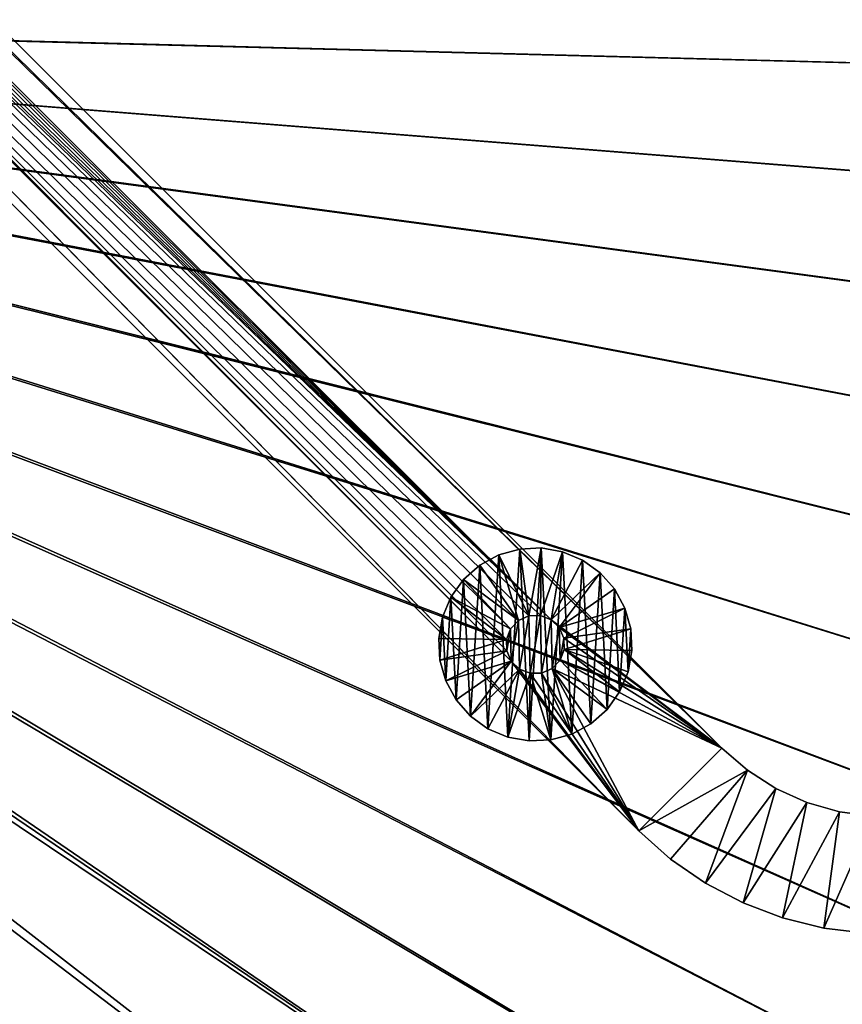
# Model space of a CAD drawing. Header units: metres. Extents: x -1 to 1402, y -1402 to 1.
# Tile 297 of 453: x 963 to 1104, y -846 to -678. Entities that reach past the tile are written whole.
import ezdxf

# ---------------------------------------------------------------- set-up
doc = ezdxf.new("R2010")
doc.units = ezdxf.units.M

msp = doc.modelspace()

# ---------------------------------------------------------------- linework, layer by layer
at = {"layer": 'None0'}
for points in [[(759.270203, -676.616821, -500.477753), (1206.427368, -688.345215, -500.477753), (1213.287231, -664.913025, -500.477753)], [(1213.295166, -664.90918, -503.477753), (1206.445801, -688.333069, -503.477753), (762.366577, -676.864197, -503.477753)], [(759.492126, -679.424744, -500.477753), (1095.871094, -904.858887, -500.477753), (759.270203, -676.616821, -500.477753)], [(1095.871094, -904.858887, -500.477753), (1109.911743, -884.878418, -500.477753), (759.270203, -676.616821, -500.477753)], [(759.270203, -676.616821, -500.477753), (1109.911743, -884.878418, -500.477753), (1123.362549, -864.492126, -500.477753)], [(1123.362549, -864.492126, -500.477753), (1136.196411, -843.712891, -500.477753), (759.270203, -676.616821, -500.477753)], [(1136.196411, -843.712891, -500.477753), (1148.385742, -822.553528, -500.477753), (759.270203, -676.616821, -500.477753)], [(759.270203, -676.616821, -500.477753), (1148.385742, -822.553528, -500.477753), (1159.903198, -801.026794, -500.477753)], [(1159.903198, -801.026794, -500.477753), (1170.721191, -779.145508, -500.477753), (759.270203, -676.616821, -500.477753)], [(1170.721191, -779.145508, -500.477753), (1180.812378, -756.922546, -500.477753), (759.270203, -676.616821, -500.477753)], [(759.270203, -676.616821, -500.477753), (1180.812378, -756.922546, -500.477753), (1190.149292, -734.370667, -500.477753)], [(1190.149292, -734.370667, -500.477753), (1198.700928, -711.504822, -500.477753), (759.270203, -676.616821, -500.477753)], [(1198.700928, -711.504822, -500.477753), (1206.427368, -688.345215, -500.477753), (759.270203, -676.616821, -500.477753)], [(1206.445801, -688.333069, -503.477753), (1198.725464, -711.488647, -503.477753), (762.366577, -676.864197, -503.477753)], [(762.366577, -676.864197, -503.477753), (1198.725464, -711.488647, -503.477753), (1190.171021, -734.35675, -503.477753)], [(1190.171021, -734.35675, -503.477753), (1180.820068, -756.91803, -503.477753), (762.366577, -676.864197, -503.477753)], [(1180.820068, -756.91803, -503.477753), (1170.709595, -779.153259, -503.477753), (762.366577, -676.864197, -503.477753)], [(762.366577, -676.864197, -503.477753), (1170.709595, -779.153259, -503.477753), (1159.877075, -801.043335, -503.477753)], [(1159.877075, -801.043335, -503.477753), (1148.355835, -822.571533, -503.477753), (762.366577, -676.864197, -503.477753)], [(1148.355835, -822.571533, -503.477753), (1136.170776, -843.727356, -503.477753), (762.366577, -676.864197, -503.477753)], [(762.366577, -676.864197, -503.477753), (1136.170776, -843.727356, -503.477753), (1123.345825, -864.500916, -503.477753)], [(1123.345825, -864.500916, -503.477753), (1109.904663, -884.882324, -503.477753), (762.366577, -676.864197, -503.477753)], [(1109.904663, -884.882324, -503.477753), (1095.871094, -904.861877, -503.477753), (762.366577, -676.864197, -503.477753)], [(762.366577, -676.864197, -503.477753), (1095.871094, -904.861877, -503.477753), (1081.265381, -924.427429, -503.477753)], [(1081.265381, -924.427429, -503.477753), (1066.102417, -943.563416, -503.477753), (762.366577, -676.864197, -503.477753)], [(1066.102417, -943.563416, -503.477753), (1050.397217, -962.255066, -503.477753), (762.366577, -676.864197, -503.477753)], [(762.366577, -676.864197, -503.477753), (1050.397217, -962.255066, -503.477753), (1034.180908, -980.506409, -503.477753)], [(1034.180908, -980.506409, -503.477753), (1017.492004, -998.330933, -503.477753), (762.366577, -676.864197, -503.477753)], [(1017.492004, -998.330933, -503.477753), (1008.949829, -1007.052979, -503.477753), (762.366577, -676.864197, -503.477753)], [(762.366577, -676.864197, -503.477753), (1008.949829, -1007.052979, -503.477753), (1000.238953, -1015.604431, -503.477753)], [(762.366577, -676.864197, -503.477753), (1000.238953, -1015.604431, -503.477753), (762.486328, -679.611877, -503.477753)], [(759.492126, -679.424744, -500.477753), (963.419434, -1047.647827, -500.477753), (972.921936, -1039.983521, -500.477753)], [(972.921936, -1039.983521, -500.477753), (982.233215, -1032.087769, -500.477753), (759.492126, -679.424744, -500.477753)], [(982.233215, -1032.087769, -500.477753), (991.340271, -1023.958374, -500.477753), (759.492126, -679.424744, -500.477753)], [(759.492126, -679.424744, -500.477753), (991.340271, -1023.958374, -500.477753), (1000.232666, -1015.595398, -500.477753)], [(1000.232666, -1015.595398, -500.477753), (1017.481689, -998.315186, -500.477753), (759.492126, -679.424744, -500.477753)], [(1017.481689, -998.315186, -500.477753), (1034.191895, -980.514099, -500.477753), (759.492126, -679.424744, -500.477753)], [(759.492126, -679.424744, -500.477753), (1034.191895, -980.514099, -500.477753), (1050.404663, -962.258301, -500.477753)], [(1050.404663, -962.258301, -500.477753), (1066.101807, -943.558655, -500.477753), (759.492126, -679.424744, -500.477753)], [(1066.101807, -943.558655, -500.477753), (1081.262573, -924.422302, -500.477753), (759.492126, -679.424744, -500.477753)], [(759.492126, -679.424744, -500.477753), (1081.262573, -924.422302, -500.477753), (1095.871094, -904.858887, -500.477753)], [(1000.238953, -1015.604431, -503.477753), (991.333008, -1023.953186, -503.477753), (762.486328, -679.611877, -503.477753)], [(762.486328, -679.611877, -503.477753), (991.333008, -1023.953186, -503.477753), (982.226318, -1032.083618, -503.477753)], [(982.226318, -1032.083618, -503.477753), (972.921387, -1039.986206, -503.477753), (762.486328, -679.611877, -503.477753)], [(972.921387, -1039.986206, -503.477753), (963.422607, -1047.654419, -503.477753), (762.486328, -679.611877, -503.477753)], [(762.486328, -679.611877, -503.477753), (963.422607, -1047.654419, -503.477753), (953.735901, -1055.083862, -503.477753)]]:
    msp.add_3dface(points, dxfattribs=at)
at = {"layer": 'None01'}
for points in [[(1083.216797, -802.634766, -541.977783), (712.545654, -439.14267, -541.977783), (496.317963, -215.735947, -541.977783)], [(1083.216797, -802.634766, -521.977783), (1083.216797, -802.634766, -541.977783), (496.317963, -215.735947, -521.977783)], [(1083.216797, -802.634766, -541.977783), (496.317963, -215.735947, -541.977783), (496.317963, -215.735947, -521.977783)], [(496.317963, -215.735947, -521.977783), (712.545654, -439.14267, -521.977783), (1083.216797, -802.634766, -521.977783)], [(482.175842, -229.878082, -541.977783), (704.354675, -444.878021, -541.977783), (1069.074707, -816.776855, -541.977783)], [(1069.074707, -816.776855, -521.977783), (482.175842, -229.878082, -521.977783), (1069.074707, -816.776855, -541.977783)], [(482.175842, -229.878082, -521.977783), (482.175842, -229.878082, -541.977783), (1069.074707, -816.776855, -541.977783)], [(1069.074707, -816.776855, -521.977783), (704.354675, -444.878021, -521.977783), (482.175842, -229.878082, -521.977783)], [(713.331299, -440.928223, -541.977783), (712.545654, -439.14267, -541.977783), (1083.216797, -802.634766, -541.977783)], [(712.545654, -439.14267, -521.977783), (713.331299, -440.928223, -521.977783), (1083.216797, -802.634766, -521.977783)], [(713.37384, -442.87854, -541.977783), (713.331299, -440.928223, -541.977783), (1054.087769, -780.736389, -541.977783)], [(1054.087769, -780.736389, -541.977783), (713.331299, -440.928223, -541.977783), (1083.216797, -802.634766, -541.977783)], [(1083.216797, -802.634766, -521.977783), (713.331299, -440.928223, -521.977783), (1054.087769, -780.736389, -521.977783)], [(713.331299, -440.928223, -521.977783), (713.37384, -442.87854, -521.977783), (1054.087769, -780.736389, -521.977783)], [(712.666809, -444.696655, -541.977783), (713.37384, -442.87854, -541.977783), (1054.087769, -780.736389, -541.977783)], [(1054.087769, -780.736389, -521.977783), (713.37384, -442.87854, -521.977783), (712.666809, -444.696655, -521.977783)], [(704.354675, -444.878021, -541.977783), (705.763855, -446.22699, -541.977783), (1069.074707, -816.776855, -541.977783)], [(705.763855, -446.22699, -521.977783), (704.354675, -444.878021, -521.977783), (1069.074707, -816.776855, -521.977783)], [(711.317871, -446.105804, -541.977783), (712.666809, -444.696655, -541.977783), (1054.087769, -780.736389, -541.977783)], [(712.666809, -444.696655, -521.977783), (711.317871, -446.105804, -521.977783), (1054.087769, -780.736389, -521.977783)], [(1069.074707, -816.776855, -541.977783), (705.763855, -446.22699, -541.977783), (1047.30603, -787.820679, -541.977783)], [(705.763855, -446.22699, -541.977783), (707.58197, -446.934021, -541.977783), (1047.30603, -787.820679, -541.977783)], [(707.58197, -446.934021, -521.977783), (705.763855, -446.22699, -521.977783), (1047.30603, -787.820679, -521.977783)], [(1047.30603, -787.820679, -521.977783), (705.763855, -446.22699, -521.977783), (1069.074707, -816.776855, -521.977783)], [(1054.087769, -780.736389, -541.977783), (709.532288, -446.891479, -541.977783), (711.317871, -446.105804, -541.977783)], [(711.317871, -446.105804, -521.977783), (709.532288, -446.891479, -521.977783), (1054.087769, -780.736389, -521.977783)], [(707.58197, -446.934021, -541.977783), (709.532288, -446.891479, -541.977783), (1054.087769, -780.736389, -541.977783)], [(1054.087769, -780.736389, -521.977783), (709.532288, -446.891479, -521.977783), (707.58197, -446.934021, -521.977783)], [(1047.30603, -787.820679, -541.977783), (707.58197, -446.934021, -541.977783), (1046.520386, -786.035156, -541.977783)], [(707.58197, -446.934021, -541.977783), (1046.477783, -784.084839, -541.977783), (1046.520386, -786.035156, -541.977783)], [(1052.269653, -780.029358, -541.977783), (707.58197, -446.934021, -541.977783), (1054.087769, -780.736389, -541.977783)], [(1052.269653, -780.029358, -541.977783), (1050.319336, -780.071899, -541.977783), (707.58197, -446.934021, -541.977783)], [(1050.319336, -780.071899, -541.977783), (1048.533813, -780.857544, -541.977783), (707.58197, -446.934021, -541.977783)], [(707.58197, -446.934021, -541.977783), (1048.533813, -780.857544, -541.977783), (1047.184814, -782.266724, -541.977783)], [(1047.184814, -782.266724, -541.977783), (1046.477783, -784.084839, -541.977783), (707.58197, -446.934021, -541.977783)], [(1046.520386, -786.035156, -521.977783), (707.58197, -446.934021, -521.977783), (1047.30603, -787.820679, -521.977783)], [(1046.520386, -786.035156, -521.977783), (1046.477783, -784.084839, -521.977783), (707.58197, -446.934021, -521.977783)], [(1046.477783, -784.084839, -521.977783), (1047.184814, -782.266724, -521.977783), (707.58197, -446.934021, -521.977783)], [(707.58197, -446.934021, -521.977783), (1047.184814, -782.266724, -521.977783), (1048.533813, -780.857544, -521.977783)], [(1048.533813, -780.857544, -521.977783), (1050.319336, -780.071899, -521.977783), (707.58197, -446.934021, -521.977783)], [(1050.319336, -780.071899, -521.977783), (1052.269653, -780.029358, -521.977783), (707.58197, -446.934021, -521.977783)], [(707.58197, -446.934021, -521.977783), (1052.269653, -780.029358, -521.977783), (1054.087769, -780.736389, -521.977783)], [(1048.739014, -768.66925, -630.000183), (1045.182373, -769.669983, -630.000183), (1048.739014, -768.66925, -595.000183)], [(1045.182373, -769.669983, -630.000183), (1045.182373, -769.669983, -595.000183), (1048.739014, -768.66925, -595.000183)], [(1048.739014, -768.66925, -630.000183), (1046.734985, -800.779358, -630.000183), (1045.182373, -769.669983, -630.000183)], [(1050.319336, -780.071899, -595), (1048.739014, -768.66925, -595.000183), (1045.182373, -769.669983, -595.000183)], [(1050.373657, -801.420959, -630.000183), (1046.734985, -800.779358, -630.000183), (1048.739014, -768.66925, -630.000183)], [(1052.429321, -768.485046, -630.000183), (1048.739014, -768.66925, -630.000183), (1052.429321, -768.485046, -595.000183)], [(1048.739014, -768.66925, -630.000183), (1048.739014, -768.66925, -595.000183), (1052.429321, -768.485046, -595.000183)], [(1052.429321, -768.485046, -630.000183), (1050.373657, -801.420959, -630.000183), (1048.739014, -768.66925, -630.000183)], [(1052.429321, -768.485046, -595.000183), (1048.739014, -768.66925, -595.000183), (1050.319336, -780.071899, -595)], [(1052.269653, -780.029358, -595), (1052.429321, -768.485046, -595.000183), (1050.319336, -780.071899, -595)], [(1054.063843, -801.236816, -630.000183), (1050.373657, -801.420959, -630.000183), (1052.429321, -768.485046, -630.000183)], [(1056.067993, -769.126648, -595.000183), (1052.429321, -768.485046, -595.000183), (1052.269653, -780.029358, -595)], [(1054.087769, -780.736389, -595), (1056.067993, -769.126648, -595.000183), (1052.269653, -780.029358, -595)], [(1056.067993, -769.126648, -630.000183), (1052.429321, -768.485046, -630.000183), (1056.067993, -769.126648, -595.000183)], [(1052.429321, -768.485046, -630.000183), (1052.429321, -768.485046, -595.000183), (1056.067993, -769.126648, -595.000183)], [(1056.067993, -769.126648, -630.000183), (1054.063843, -801.236816, -630.000183), (1052.429321, -768.485046, -630.000183)], [(1057.620605, -800.236084, -630.000183), (1054.063843, -801.236816, -630.000183), (1056.067993, -769.126648, -630.000183)], [(1054.087769, -780.736389, -595), (1059.472656, -770.56189, -595.000183), (1056.067993, -769.126648, -595.000183)], [(1059.472656, -770.56189, -630.000183), (1056.067993, -769.126648, -630.000183), (1059.472656, -770.56189, -595.000183)], [(1056.067993, -769.126648, -630.000183), (1056.067993, -769.126648, -595.000183), (1059.472656, -770.56189, -595.000183)], [(1059.472656, -770.56189, -630.000183), (1057.620605, -800.236084, -630.000183), (1056.067993, -769.126648, -630.000183)], [(1045.182373, -769.669983, -630.000183), (1041.9375, -771.437012, -630.000183), (1045.182373, -769.669983, -595.000183)], [(1041.9375, -771.437012, -630.000183), (1041.9375, -771.437012, -595.000183), (1045.182373, -769.669983, -595.000183)], [(1045.182373, -769.669983, -630.000183), (1043.3302, -799.344177, -630.000183), (1041.9375, -771.437012, -630.000183)], [(1045.182373, -769.669983, -595.000183), (1041.9375, -771.437012, -595.000183), (1048.533813, -780.857544, -595)], [(1046.734985, -800.779358, -630.000183), (1043.3302, -799.344177, -630.000183), (1045.182373, -769.669983, -630.000183)], [(1050.319336, -780.071899, -595), (1045.182373, -769.669983, -595.000183), (1048.533813, -780.857544, -595)], [(1062.472656, -772.718689, -595.000183), (1059.472656, -770.56189, -595.000183), (1054.087769, -780.736389, -595)], [(1060.865479, -798.469055, -630.000183), (1057.620605, -800.236084, -630.000183), (1059.472656, -770.56189, -630.000183)], [(1062.472656, -772.718689, -630.000183), (1059.472656, -770.56189, -630.000183), (1062.472656, -772.718689, -595.000183)], [(1059.472656, -770.56189, -630.000183), (1059.472656, -770.56189, -595.000183), (1062.472656, -772.718689, -595.000183)], [(1062.472656, -772.718689, -630.000183), (1060.865479, -798.469055, -630.000183), (1059.472656, -770.56189, -630.000183)], [(1041.9375, -771.437012, -630.000183), (1039.167114, -773.881836, -630.000183), (1041.9375, -771.437012, -595.000183)], [(1039.167114, -773.881836, -630.000183), (1039.167114, -773.881836, -595.000183), (1041.9375, -771.437012, -595.000183)], [(1041.9375, -771.437012, -630.000183), (1040.330322, -797.187378, -630.000183), (1039.167114, -773.881836, -630.000183)], [(1048.533813, -780.857544, -595), (1041.9375, -771.437012, -595.000183), (1039.167114, -773.881836, -595.000183)], [(1043.3302, -799.344177, -630.000183), (1040.330322, -797.187378, -630.000183), (1041.9375, -771.437012, -630.000183)], [(1055.496948, -782.085327, -595), (1062.472656, -772.718689, -595.000183), (1054.087769, -780.736389, -595)], [(1064.91748, -775.489014, -595.000183), (1062.472656, -772.718689, -595.000183), (1055.496948, -782.085327, -595)], [(1063.635742, -796.024231, -630.000183), (1060.865479, -798.469055, -630.000183), (1062.472656, -772.718689, -630.000183)], [(1064.91748, -775.489014, -630.000183), (1062.472656, -772.718689, -630.000183), (1064.91748, -775.489014, -595.000183)], [(1062.472656, -772.718689, -630.000183), (1062.472656, -772.718689, -595.000183), (1064.91748, -775.489014, -595.000183)], [(1064.91748, -775.489014, -630.000183), (1063.635742, -796.024231, -630.000183), (1062.472656, -772.718689, -630.000183)], [(1039.167114, -773.881836, -630.000183), (1037.010254, -776.881836, -630.000183), (1039.167114, -773.881836, -595.000183)], [(1037.010254, -776.881836, -630.000183), (1037.010254, -776.881836, -595.000183), (1039.167114, -773.881836, -595.000183)], [(1039.167114, -773.881836, -630.000183), (1037.885498, -794.417053, -630.000183), (1037.010254, -776.881836, -630.000183)], [(1039.167114, -773.881836, -595.000183), (1037.010254, -776.881836, -595.000183), (1047.184814, -782.266724, -595)], [(1040.330322, -797.187378, -630.000183), (1037.885498, -794.417053, -630.000183), (1039.167114, -773.881836, -630.000183)], [(1048.533813, -780.857544, -595), (1039.167114, -773.881836, -595.000183), (1047.184814, -782.266724, -595)], [(1066.68457, -778.733887, -595.000183), (1064.91748, -775.489014, -595.000183), (1055.496948, -782.085327, -595)], [(1065.792603, -793.024231, -630.000183), (1063.635742, -796.024231, -630.000183), (1064.91748, -775.489014, -630.000183)], [(1064.91748, -775.489014, -595.000183), (1066.68457, -778.733887, -595.000183), (1064.91748, -775.489014, -630.000183)], [(1066.68457, -778.733887, -595.000183), (1066.68457, -778.733887, -630.000183), (1064.91748, -775.489014, -630.000183)], [(1066.68457, -778.733887, -630.000183), (1065.792603, -793.024231, -630.000183), (1064.91748, -775.489014, -630.000183)], [(1037.010254, -776.881836, -630.000183), (1035.575073, -780.286499, -630.000183), (1037.010254, -776.881836, -595.000183)], [(1035.575073, -780.286499, -630.000183), (1035.575073, -780.286499, -595.000183), (1037.010254, -776.881836, -595.000183)], [(1037.010254, -776.881836, -630.000183), (1036.118408, -791.17218, -630.000183), (1035.575073, -780.286499, -630.000183)], [(1037.010254, -776.881836, -595.000183), (1035.575073, -780.286499, -595.000183), (1046.477783, -784.084839, -595)], [(1037.885498, -794.417053, -630.000183), (1036.118408, -791.17218, -630.000183), (1037.010254, -776.881836, -630.000183)], [(1047.184814, -782.266724, -595), (1037.010254, -776.881836, -595.000183), (1046.477783, -784.084839, -595)], [(1066.68457, -778.733887, -595.000183), (1055.496948, -782.085327, -595), (1056.282593, -783.870911, -595)], [(1067.685303, -782.290649, -595.000183), (1066.68457, -778.733887, -595.000183), (1056.282593, -783.870911, -595)], [(1067.227783, -789.619568, -630.000183), (1065.792603, -793.024231, -630.000183), (1066.68457, -778.733887, -630.000183)], [(1066.68457, -778.733887, -595.000183), (1067.685303, -782.290649, -595.000183), (1066.68457, -778.733887, -630.000183)], [(1067.685303, -782.290649, -595.000183), (1067.685303, -782.290649, -630.000183), (1066.68457, -778.733887, -630.000183)], [(1067.685303, -782.290649, -630.000183), (1067.227783, -789.619568, -630.000183), (1066.68457, -778.733887, -630.000183)], [(1035.575073, -780.286499, -630.000183), (1034.933472, -783.925171, -630.000183), (1035.575073, -780.286499, -595.000183)], [(1034.933472, -783.925171, -630.000183), (1034.933472, -783.925171, -595.000183), (1035.575073, -780.286499, -595.000183)], [(1035.575073, -780.286499, -630.000183), (1035.117676, -787.615417, -630.000183), (1034.933472, -783.925171, -630.000183)], [(1046.477783, -784.084839, -595), (1035.575073, -780.286499, -595.000183), (1034.933472, -783.925171, -595.000183)], [(1036.118408, -791.17218, -630.000183), (1035.117676, -787.615417, -630.000183), (1035.575073, -780.286499, -630.000183)], [(1047.184814, -782.266724, -541.977783), (1048.533813, -780.857544, -541.977783), (1047.184814, -782.266724, -595)], [(1048.533813, -780.857544, -541.977783), (1048.533813, -780.857544, -595), (1047.184814, -782.266724, -595)], [(1047.184814, -782.266724, -510), (1048.533813, -780.857544, -510), (1047.184814, -782.266724, -521.977783)], [(1048.533813, -780.857544, -510), (1048.533813, -780.857544, -521.977783), (1047.184814, -782.266724, -521.977783)], [(1048.533813, -780.857544, -510), (1047.184814, -782.266724, -510), (1047.30603, -787.820679, -510)], [(1048.71521, -789.169678, -510), (1048.533813, -780.857544, -510), (1047.30603, -787.820679, -510)], [(1050.319336, -780.071899, -595), (1048.533813, -780.857544, -595), (1050.319336, -780.071899, -541.977783)], [(1048.533813, -780.857544, -595), (1048.533813, -780.857544, -541.977783), (1050.319336, -780.071899, -541.977783)], [(1050.319336, -780.071899, -521.977783), (1048.533813, -780.857544, -521.977783), (1050.319336, -780.071899, -510)], [(1048.533813, -780.857544, -521.977783), (1048.533813, -780.857544, -510), (1050.319336, -780.071899, -510)], [(1050.319336, -780.071899, -510), (1048.533813, -780.857544, -510), (1048.71521, -789.169678, -510)], [(1050.533325, -789.876709, -510), (1050.319336, -780.071899, -510), (1048.71521, -789.169678, -510)], [(1052.269653, -780.029358, -595), (1050.319336, -780.071899, -595), (1052.269653, -780.029358, -541.977783)], [(1050.319336, -780.071899, -595), (1050.319336, -780.071899, -541.977783), (1052.269653, -780.029358, -541.977783)], [(1052.269653, -780.029358, -521.977783), (1050.319336, -780.071899, -521.977783), (1052.269653, -780.029358, -510)], [(1050.319336, -780.071899, -521.977783), (1050.319336, -780.071899, -510), (1052.269653, -780.029358, -510)], [(1052.269653, -780.029358, -510), (1050.319336, -780.071899, -510), (1050.533325, -789.876709, -510)], [(1052.483643, -789.834167, -510), (1052.269653, -780.029358, -510), (1050.533325, -789.876709, -510)], [(1054.087769, -780.736389, -595), (1052.269653, -780.029358, -595), (1054.087769, -780.736389, -541.977783)], [(1052.269653, -780.029358, -595), (1052.269653, -780.029358, -541.977783), (1054.087769, -780.736389, -541.977783)], [(1054.087769, -780.736389, -521.977783), (1052.269653, -780.029358, -521.977783), (1054.087769, -780.736389, -510)], [(1052.269653, -780.029358, -521.977783), (1052.269653, -780.029358, -510), (1054.087769, -780.736389, -510)], [(1054.087769, -780.736389, -510), (1052.269653, -780.029358, -510), (1052.483643, -789.834167, -510)], [(1054.269165, -789.048523, -510), (1054.087769, -780.736389, -510), (1052.483643, -789.834167, -510)], [(1055.496948, -782.085327, -541.977783), (1054.087769, -780.736389, -541.977783), (1083.216797, -802.634766, -541.977783)], [(1055.496948, -782.085327, -595), (1054.087769, -780.736389, -595), (1055.496948, -782.085327, -541.977783)], [(1054.087769, -780.736389, -595), (1054.087769, -780.736389, -541.977783), (1055.496948, -782.085327, -541.977783)], [(1055.496948, -782.085327, -521.977783), (1054.087769, -780.736389, -521.977783), (1055.496948, -782.085327, -510)], [(1054.087769, -780.736389, -521.977783), (1054.087769, -780.736389, -510), (1055.496948, -782.085327, -510)], [(1055.496948, -782.085327, -510), (1054.087769, -780.736389, -510), (1054.269165, -789.048523, -510)], [(1054.087769, -780.736389, -521.977783), (1055.496948, -782.085327, -521.977783), (1083.216797, -802.634766, -521.977783)], [(1046.477783, -784.084839, -541.977783), (1047.184814, -782.266724, -541.977783), (1046.477783, -784.084839, -595)], [(1047.184814, -782.266724, -541.977783), (1047.184814, -782.266724, -595), (1046.477783, -784.084839, -595)], [(1046.477783, -784.084839, -510), (1047.184814, -782.266724, -510), (1046.477783, -784.084839, -521.977783)], [(1047.184814, -782.266724, -510), (1047.184814, -782.266724, -521.977783), (1046.477783, -784.084839, -521.977783)], [(1047.184814, -782.266724, -510), (1046.477783, -784.084839, -510), (1046.520386, -786.035156, -510)], [(1047.30603, -787.820679, -510), (1047.184814, -782.266724, -510), (1046.520386, -786.035156, -510)], [(1055.618164, -787.639343, -510), (1055.496948, -782.085327, -510), (1054.269165, -789.048523, -510)], [(1083.216797, -802.634766, -541.977783), (1056.282593, -783.870911, -541.977783), (1055.496948, -782.085327, -541.977783)], [(1056.282593, -783.870911, -595), (1055.496948, -782.085327, -595), (1056.282593, -783.870911, -541.977783)], [(1055.496948, -782.085327, -595), (1055.496948, -782.085327, -541.977783), (1056.282593, -783.870911, -541.977783)], [(1056.282593, -783.870911, -521.977783), (1055.496948, -782.085327, -521.977783), (1056.282593, -783.870911, -510)], [(1055.496948, -782.085327, -521.977783), (1055.496948, -782.085327, -510), (1056.282593, -783.870911, -510)], [(1056.282593, -783.870911, -510), (1055.496948, -782.085327, -510), (1055.618164, -787.639343, -510)], [(1055.496948, -782.085327, -521.977783), (1056.282593, -783.870911, -521.977783), (1083.216797, -802.634766, -521.977783)], [(1067.685303, -782.290649, -595.000183), (1056.282593, -783.870911, -595), (1056.325195, -785.821228, -595)], [(1067.869385, -785.980835, -595.000183), (1067.685303, -782.290649, -595.000183), (1056.325195, -785.821228, -595)], [(1067.685303, -782.290649, -630.000183), (1067.869385, -785.980835, -630.000183), (1067.227783, -789.619568, -630.000183)], [(1067.685303, -782.290649, -595.000183), (1067.869385, -785.980835, -595.000183), (1067.685303, -782.290649, -630.000183)], [(1067.869385, -785.980835, -595.000183), (1067.869385, -785.980835, -630.000183), (1067.685303, -782.290649, -630.000183)], [(1034.933472, -783.925171, -630.000183), (1035.117676, -787.615417, -630.000183), (1034.933472, -783.925171, -595.000183)], [(1035.117676, -787.615417, -630.000183), (1035.117676, -787.615417, -595.000183), (1034.933472, -783.925171, -595.000183)], [(1034.933472, -783.925171, -595.000183), (1035.117676, -787.615417, -595.000183), (1046.477783, -784.084839, -595)], [(1035.117676, -787.615417, -595.000183), (1046.520386, -786.035156, -595), (1046.477783, -784.084839, -595)], [(1046.520386, -786.035156, -541.977783), (1046.477783, -784.084839, -541.977783), (1046.520386, -786.035156, -595)], [(1046.477783, -784.084839, -541.977783), (1046.477783, -784.084839, -595), (1046.520386, -786.035156, -595)], [(1046.520386, -786.035156, -510), (1046.477783, -784.084839, -510), (1046.520386, -786.035156, -521.977783)], [(1046.477783, -784.084839, -510), (1046.477783, -784.084839, -521.977783), (1046.520386, -786.035156, -521.977783)], [(1056.325195, -785.821228, -510), (1056.282593, -783.870911, -510), (1055.618164, -787.639343, -510)], [(1056.325195, -785.821228, -541.977783), (1056.282593, -783.870911, -541.977783), (1083.216797, -802.634766, -541.977783)], [(1056.325195, -785.821228, -595), (1056.282593, -783.870911, -595), (1056.325195, -785.821228, -541.977783)], [(1056.282593, -783.870911, -595), (1056.282593, -783.870911, -541.977783), (1056.325195, -785.821228, -541.977783)], [(1056.325195, -785.821228, -521.977783), (1056.282593, -783.870911, -521.977783), (1056.325195, -785.821228, -510)], [(1056.282593, -783.870911, -521.977783), (1056.282593, -783.870911, -510), (1056.325195, -785.821228, -510)], [(1083.216797, -802.634766, -521.977783), (1056.282593, -783.870911, -521.977783), (1056.325195, -785.821228, -521.977783)], [(1035.117676, -787.615417, -595.000183), (1036.118408, -791.17218, -595.000183), (1046.520386, -786.035156, -595)], [(1036.118408, -791.17218, -595.000183), (1047.30603, -787.820679, -595), (1046.520386, -786.035156, -595)], [(1047.30603, -787.820679, -541.977783), (1046.520386, -786.035156, -541.977783), (1047.30603, -787.820679, -595)], [(1046.520386, -786.035156, -541.977783), (1046.520386, -786.035156, -595), (1047.30603, -787.820679, -595)], [(1047.30603, -787.820679, -510), (1046.520386, -786.035156, -510), (1047.30603, -787.820679, -521.977783)], [(1046.520386, -786.035156, -510), (1046.520386, -786.035156, -521.977783), (1047.30603, -787.820679, -521.977783)], [(1055.618164, -787.639343, -541.977783), (1056.325195, -785.821228, -541.977783), (1083.216797, -802.634766, -541.977783)], [(1055.618164, -787.639343, -595), (1056.325195, -785.821228, -595), (1055.618164, -787.639343, -541.977783)], [(1056.325195, -785.821228, -595), (1056.325195, -785.821228, -541.977783), (1055.618164, -787.639343, -541.977783)], [(1055.618164, -787.639343, -595), (1065.792603, -793.024231, -595.000183), (1056.325195, -785.821228, -595)], [(1055.618164, -787.639343, -521.977783), (1056.325195, -785.821228, -521.977783), (1055.618164, -787.639343, -510)], [(1056.325195, -785.821228, -521.977783), (1056.325195, -785.821228, -510), (1055.618164, -787.639343, -510)], [(1056.325195, -785.821228, -521.977783), (1055.618164, -787.639343, -521.977783), (1083.216797, -802.634766, -521.977783)], [(1065.792603, -793.024231, -595.000183), (1067.227783, -789.619568, -595.000183), (1056.325195, -785.821228, -595)], [(1056.325195, -785.821228, -595), (1067.227783, -789.619568, -595.000183), (1067.869385, -785.980835, -595.000183)], [(1067.869385, -785.980835, -595.000183), (1067.227783, -789.619568, -595.000183), (1067.869385, -785.980835, -630.000183)], [(1067.227783, -789.619568, -595.000183), (1067.227783, -789.619568, -630.000183), (1067.869385, -785.980835, -630.000183)], [(1035.117676, -787.615417, -630.000183), (1036.118408, -791.17218, -630.000183), (1035.117676, -787.615417, -595.000183)], [(1036.118408, -791.17218, -630.000183), (1036.118408, -791.17218, -595.000183), (1035.117676, -787.615417, -595.000183)], [(1036.118408, -791.17218, -595.000183), (1037.885498, -794.417053, -595.000183), (1047.30603, -787.820679, -595)], [(1037.885498, -794.417053, -595.000183), (1040.330322, -797.187378, -595.000183), (1047.30603, -787.820679, -595)], [(1047.30603, -787.820679, -595), (1040.330322, -797.187378, -595.000183), (1048.71521, -789.169678, -595)], [(1047.30603, -787.820679, -541.977783), (1048.71521, -789.169678, -541.977783), (1069.074707, -816.776855, -541.977783)], [(1048.71521, -789.169678, -541.977783), (1047.30603, -787.820679, -541.977783), (1048.71521, -789.169678, -595)], [(1047.30603, -787.820679, -541.977783), (1047.30603, -787.820679, -595), (1048.71521, -789.169678, -595)], [(1048.71521, -789.169678, -510), (1047.30603, -787.820679, -510), (1048.71521, -789.169678, -521.977783)], [(1047.30603, -787.820679, -510), (1047.30603, -787.820679, -521.977783), (1048.71521, -789.169678, -521.977783)], [(1048.71521, -789.169678, -521.977783), (1047.30603, -787.820679, -521.977783), (1069.074707, -816.776855, -521.977783)], [(1083.216797, -802.634766, -541.977783), (1054.269165, -789.048523, -541.977783), (1055.618164, -787.639343, -541.977783)], [(1054.269165, -789.048523, -595), (1055.618164, -787.639343, -595), (1054.269165, -789.048523, -541.977783)], [(1055.618164, -787.639343, -595), (1055.618164, -787.639343, -541.977783), (1054.269165, -789.048523, -541.977783)], [(1054.269165, -789.048523, -595), (1063.635742, -796.024231, -595.000183), (1055.618164, -787.639343, -595)], [(1054.269165, -789.048523, -521.977783), (1055.618164, -787.639343, -521.977783), (1054.269165, -789.048523, -510)], [(1055.618164, -787.639343, -521.977783), (1055.618164, -787.639343, -510), (1054.269165, -789.048523, -510)], [(1083.216797, -802.634766, -521.977783), (1055.618164, -787.639343, -521.977783), (1054.269165, -789.048523, -521.977783)], [(1063.635742, -796.024231, -595.000183), (1065.792603, -793.024231, -595.000183), (1055.618164, -787.639343, -595)], [(1040.330322, -797.187378, -595.000183), (1043.3302, -799.344177, -595.000183), (1048.71521, -789.169678, -595)], [(1048.71521, -789.169678, -595), (1043.3302, -799.344177, -595.000183), (1046.734985, -800.779358, -595.000183)], [(1048.71521, -789.169678, -595), (1046.734985, -800.779358, -595.000183), (1050.533325, -789.876709, -595)], [(1048.71521, -789.169678, -541.977783), (1050.533325, -789.876709, -541.977783), (1069.074707, -816.776855, -541.977783)], [(1050.533325, -789.876709, -541.977783), (1048.71521, -789.169678, -541.977783), (1050.533325, -789.876709, -595)], [(1048.71521, -789.169678, -541.977783), (1048.71521, -789.169678, -595), (1050.533325, -789.876709, -595)], [(1050.533325, -789.876709, -510), (1048.71521, -789.169678, -510), (1050.533325, -789.876709, -521.977783)], [(1048.71521, -789.169678, -510), (1048.71521, -789.169678, -521.977783), (1050.533325, -789.876709, -521.977783)], [(1069.074707, -816.776855, -521.977783), (1050.533325, -789.876709, -521.977783), (1048.71521, -789.169678, -521.977783)], [(1052.483643, -789.834167, -541.977783), (1054.269165, -789.048523, -541.977783), (1069.074707, -816.776855, -541.977783)], [(1054.269165, -789.048523, -541.977783), (1052.483643, -789.834167, -541.977783), (1054.269165, -789.048523, -595)], [(1052.483643, -789.834167, -541.977783), (1052.483643, -789.834167, -595), (1054.269165, -789.048523, -595)], [(1052.483643, -789.834167, -595), (1057.620605, -800.236084, -595.000183), (1054.269165, -789.048523, -595)], [(1054.269165, -789.048523, -510), (1052.483643, -789.834167, -510), (1054.269165, -789.048523, -521.977783)], [(1052.483643, -789.834167, -510), (1052.483643, -789.834167, -521.977783), (1054.269165, -789.048523, -521.977783)], [(1054.269165, -789.048523, -521.977783), (1052.483643, -789.834167, -521.977783), (1069.074707, -816.776855, -521.977783)], [(1069.074707, -816.776855, -541.977783), (1054.269165, -789.048523, -541.977783), (1083.216797, -802.634766, -541.977783)], [(1057.620605, -800.236084, -595.000183), (1060.865479, -798.469055, -595.000183), (1054.269165, -789.048523, -595)], [(1054.269165, -789.048523, -595), (1060.865479, -798.469055, -595.000183), (1063.635742, -796.024231, -595.000183)], [(1069.074707, -816.776855, -521.977783), (1083.216797, -802.634766, -521.977783), (1054.269165, -789.048523, -521.977783)], [(1036.118408, -791.17218, -630.000183), (1037.885498, -794.417053, -630.000183), (1036.118408, -791.17218, -595.000183)], [(1037.885498, -794.417053, -630.000183), (1037.885498, -794.417053, -595.000183), (1036.118408, -791.17218, -595.000183)], [(1046.734985, -800.779358, -595.000183), (1050.373657, -801.420959, -595.000183), (1050.533325, -789.876709, -595)], [(1050.533325, -789.876709, -595), (1050.373657, -801.420959, -595.000183), (1054.063843, -801.236816, -595.000183)], [(1069.074707, -816.776855, -541.977783), (1050.533325, -789.876709, -541.977783), (1052.483643, -789.834167, -541.977783)], [(1052.483643, -789.834167, -541.977783), (1050.533325, -789.876709, -541.977783), (1052.483643, -789.834167, -595)], [(1050.533325, -789.876709, -541.977783), (1050.533325, -789.876709, -595), (1052.483643, -789.834167, -595)], [(1050.533325, -789.876709, -595), (1054.063843, -801.236816, -595.000183), (1052.483643, -789.834167, -595)], [(1052.483643, -789.834167, -510), (1050.533325, -789.876709, -510), (1052.483643, -789.834167, -521.977783)], [(1050.533325, -789.876709, -510), (1050.533325, -789.876709, -521.977783), (1052.483643, -789.834167, -521.977783)], [(1052.483643, -789.834167, -521.977783), (1050.533325, -789.876709, -521.977783), (1069.074707, -816.776855, -521.977783)], [(1054.063843, -801.236816, -595.000183), (1057.620605, -800.236084, -595.000183), (1052.483643, -789.834167, -595)], [(1067.227783, -789.619568, -595.000183), (1065.792603, -793.024231, -595.000183), (1067.227783, -789.619568, -630.000183)], [(1065.792603, -793.024231, -595.000183), (1065.792603, -793.024231, -630.000183), (1067.227783, -789.619568, -630.000183)], [(1040.330322, -797.187378, -595.000183), (1037.885498, -794.417053, -595.000183), (1040.330322, -797.187378, -630.000183)], [(1037.885498, -794.417053, -595.000183), (1037.885498, -794.417053, -630.000183), (1040.330322, -797.187378, -630.000183)], [(1065.792603, -793.024231, -595.000183), (1063.635742, -796.024231, -595.000183), (1065.792603, -793.024231, -630.000183)], [(1063.635742, -796.024231, -595.000183), (1063.635742, -796.024231, -630.000183), (1065.792603, -793.024231, -630.000183)], [(1063.635742, -796.024231, -595.000183), (1060.865479, -798.469055, -595.000183), (1063.635742, -796.024231, -630.000183)], [(1060.865479, -798.469055, -595.000183), (1060.865479, -798.469055, -630.000183), (1063.635742, -796.024231, -630.000183)], [(1043.3302, -799.344177, -595.000183), (1040.330322, -797.187378, -595.000183), (1043.3302, -799.344177, -630.000183)], [(1040.330322, -797.187378, -595.000183), (1040.330322, -797.187378, -630.000183), (1043.3302, -799.344177, -630.000183)], [(1046.734985, -800.779358, -595.000183), (1043.3302, -799.344177, -595.000183), (1046.734985, -800.779358, -630.000183)], [(1043.3302, -799.344177, -595.000183), (1043.3302, -799.344177, -630.000183), (1046.734985, -800.779358, -630.000183)], [(1060.865479, -798.469055, -595.000183), (1057.620605, -800.236084, -595.000183), (1060.865479, -798.469055, -630.000183)], [(1057.620605, -800.236084, -595.000183), (1057.620605, -800.236084, -630.000183), (1060.865479, -798.469055, -630.000183)], [(1050.373657, -801.420959, -595.000183), (1046.734985, -800.779358, -595.000183), (1050.373657, -801.420959, -630.000183)], [(1046.734985, -800.779358, -595.000183), (1046.734985, -800.779358, -630.000183), (1050.373657, -801.420959, -630.000183)], [(1054.063843, -801.236816, -595.000183), (1050.373657, -801.420959, -595.000183), (1054.063843, -801.236816, -630.000183)], [(1050.373657, -801.420959, -595.000183), (1050.373657, -801.420959, -630.000183), (1054.063843, -801.236816, -630.000183)], [(1057.620605, -800.236084, -595.000183), (1054.063843, -801.236816, -595.000183), (1057.620605, -800.236084, -630.000183)], [(1054.063843, -801.236816, -595.000183), (1054.063843, -801.236816, -630.000183), (1057.620605, -800.236084, -630.000183)], [(1087.592651, -806.418945, -541.977783), (1069.074707, -816.776855, -541.977783), (1083.216797, -802.634766, -541.977783)], [(1087.592651, -806.418945, -521.977783), (1083.216797, -802.634766, -521.977783), (1069.074707, -816.776855, -521.977783)], [(1083.216797, -802.634766, -521.977783), (1087.592651, -806.418945, -521.977783), (1083.216797, -802.634766, -541.977783)], [(1087.592651, -806.418945, -521.977783), (1087.592651, -806.418945, -541.977783), (1083.216797, -802.634766, -541.977783)], [(1087.592651, -806.418945, -541.977783), (1074.488525, -821.574097, -541.977783), (1069.074707, -816.776855, -541.977783)], [(1074.488525, -821.574097, -521.977783), (1087.592651, -806.418945, -521.977783), (1069.074707, -816.776855, -521.977783)], [(1080.440308, -825.684937, -541.977783), (1074.488525, -821.574097, -541.977783), (1087.592651, -806.418945, -541.977783)], [(1074.488525, -821.574097, -521.977783), (1080.440308, -825.684937, -521.977783), (1087.592651, -806.418945, -521.977783)], [(1092.468628, -809.53241, -541.977783), (1080.440308, -825.684937, -541.977783), (1087.592651, -806.418945, -541.977783)], [(1080.440308, -825.684937, -521.977783), (1092.468628, -809.53241, -521.977783), (1087.592651, -806.418945, -521.977783)], [(1087.592651, -806.418945, -521.977783), (1092.468628, -809.53241, -521.977783), (1087.592651, -806.418945, -541.977783)], [(1092.468628, -809.53241, -521.977783), (1092.468628, -809.53241, -541.977783), (1087.592651, -806.418945, -541.977783)], [(1086.843506, -829.049683, -541.977783), (1080.440308, -825.684937, -541.977783), (1092.468628, -809.53241, -541.977783)], [(1080.440308, -825.684937, -521.977783), (1086.843506, -829.049683, -521.977783), (1092.468628, -809.53241, -521.977783)], [(1097.742798, -811.909912, -541.977783), (1086.843506, -829.049683, -541.977783), (1092.468628, -809.53241, -541.977783)], [(1086.843506, -829.049683, -521.977783), (1097.742798, -811.909912, -521.977783), (1092.468628, -809.53241, -521.977783)], [(1092.468628, -809.53241, -521.977783), (1097.742798, -811.909912, -521.977783), (1092.468628, -809.53241, -541.977783)], [(1097.742798, -811.909912, -521.977783), (1097.742798, -811.909912, -541.977783), (1092.468628, -809.53241, -541.977783)], [(1093.605103, -831.619446, -541.977783), (1086.843506, -829.049683, -541.977783), (1097.742798, -811.909912, -541.977783)], [(1086.843506, -829.049683, -521.977783), (1093.605103, -831.619446, -521.977783), (1097.742798, -811.909912, -521.977783)], [(1103.304688, -813.501709, -541.977783), (1093.605103, -831.619446, -541.977783), (1097.742798, -811.909912, -541.977783)], [(1093.605103, -831.619446, -521.977783), (1103.304688, -813.501709, -521.977783), (1097.742798, -811.909912, -521.977783)], [(1097.742798, -811.909912, -521.977783), (1103.304688, -813.501709, -521.977783), (1097.742798, -811.909912, -541.977783)], [(1103.304688, -813.501709, -521.977783), (1103.304688, -813.501709, -541.977783), (1097.742798, -811.909912, -541.977783)], [(1100.626709, -833.356812, -541.977783), (1093.605103, -831.619446, -541.977783), (1103.304688, -813.501709, -541.977783)], [(1093.605103, -831.619446, -521.977783), (1100.626709, -833.356812, -521.977783), (1103.304688, -813.501709, -521.977783)], [(1109.037964, -814.274597, -541.977783), (1100.626709, -833.356812, -541.977783), (1103.304688, -813.501709, -541.977783)], [(1100.626709, -833.356812, -521.977783), (1109.037964, -814.274597, -521.977783), (1103.304688, -813.501709, -521.977783)], [(1107.806519, -834.236633, -541.977783), (1100.626709, -833.356812, -541.977783), (1109.037964, -814.274597, -541.977783)], [(1100.626709, -833.356812, -521.977783), (1107.806519, -834.236633, -521.977783), (1109.037964, -814.274597, -521.977783)], [(1103.304688, -813.501709, -521.977783), (1109.037964, -814.274597, -521.977783), (1103.304688, -813.501709, -541.977783)], [(1109.037964, -814.274597, -521.977783), (1109.037964, -814.274597, -541.977783), (1103.304688, -813.501709, -541.977783)], [(1074.488525, -821.574097, -521.977783), (1069.074707, -816.776855, -521.977783), (1074.488525, -821.574097, -541.977783)], [(1069.074707, -816.776855, -521.977783), (1069.074707, -816.776855, -541.977783), (1074.488525, -821.574097, -541.977783)], [(1080.440308, -825.684937, -521.977783), (1074.488525, -821.574097, -521.977783), (1080.440308, -825.684937, -541.977783)], [(1074.488525, -821.574097, -521.977783), (1074.488525, -821.574097, -541.977783), (1080.440308, -825.684937, -541.977783)], [(1086.843506, -829.049683, -521.977783), (1080.440308, -825.684937, -521.977783), (1086.843506, -829.049683, -541.977783)], [(1080.440308, -825.684937, -521.977783), (1080.440308, -825.684937, -541.977783), (1086.843506, -829.049683, -541.977783)], [(1093.605103, -831.619446, -521.977783), (1086.843506, -829.049683, -521.977783), (1093.605103, -831.619446, -541.977783)], [(1086.843506, -829.049683, -521.977783), (1086.843506, -829.049683, -541.977783), (1093.605103, -831.619446, -541.977783)], [(1100.626709, -833.356812, -521.977783), (1093.605103, -831.619446, -521.977783), (1100.626709, -833.356812, -541.977783)], [(1093.605103, -831.619446, -521.977783), (1093.605103, -831.619446, -541.977783), (1100.626709, -833.356812, -541.977783)], [(1107.806519, -834.236633, -521.977783), (1100.626709, -833.356812, -521.977783), (1107.806519, -834.236633, -541.977783)], [(1100.626709, -833.356812, -521.977783), (1100.626709, -833.356812, -541.977783), (1107.806519, -834.236633, -541.977783)]]:
    msp.add_3dface(points, dxfattribs=at)

doc.saveas('drawing.dxf')
